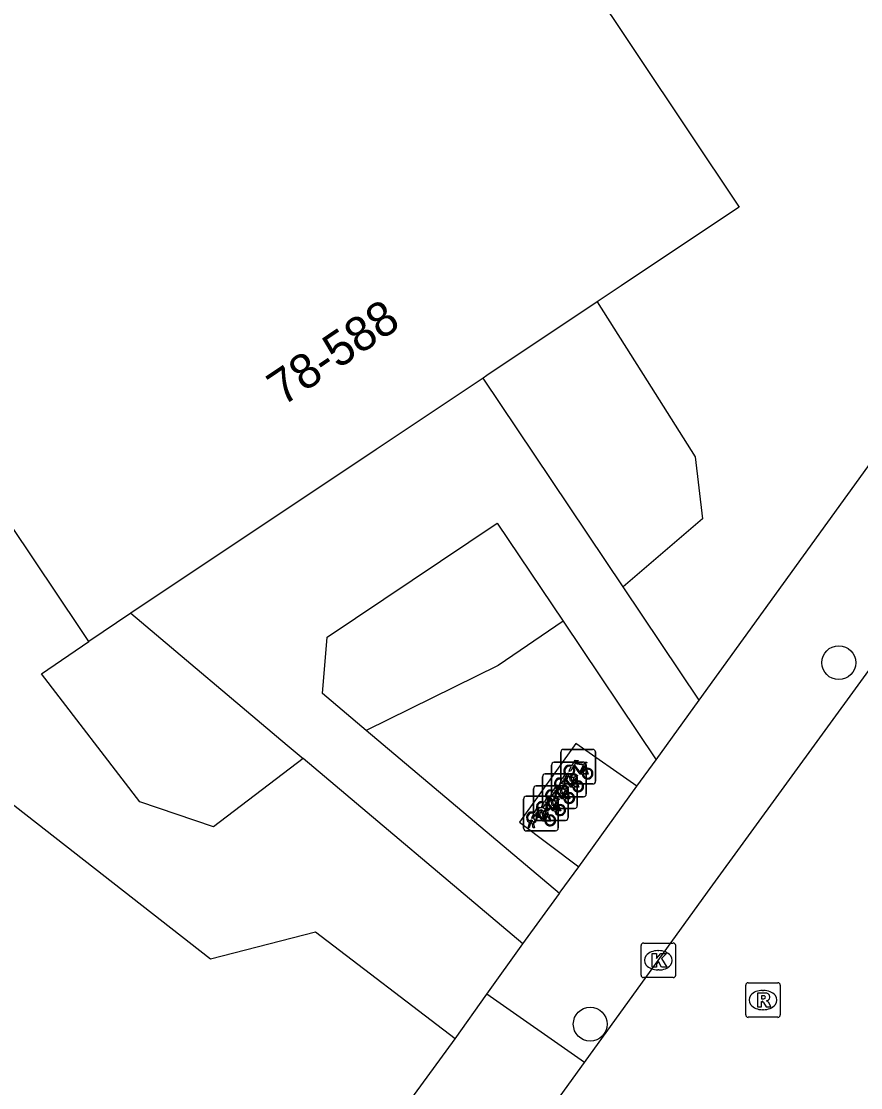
# Model space of a CAD drawing. Extents: x 159675 to 160530, y 382179 to 382901.
# Drawn here: x 160010.64 to 160034.9, y 382494.35 to 382525.17 of the extents above; entities that cross this region are included whole.
import ezdxf

# ---------------------------------------------------------------- set-up
doc = ezdxf.new("R2010")
doc.units = 0
for name, color, linetype in [('IMGEO_Boom', 7, 'Continuous'), ('IMGEO_Fietsenrek', 7, 'Continuous'), ('IMGEO_Groenvoorziening', 7, 'Continuous'), ('IMGEO_Kolk', 7, 'Continuous'), ('IMGEO_Pand', 7, 'Continuous'), ('IMGEO_Pand_nummerreeks', 7, 'Continuous'), ('IMGEO_Rijbaan_lokaal_open', 7, 'Continuous'), ('IMGEO_Rioolput', 7, 'Continuous'), ('IMGEO_Voetpad_open', 7, 'Continuous')]:
    doc.layers.add(name, color=color, linetype=linetype)

msp = doc.modelspace()

# ---------------------------------------------------------------- linework, layer by layer
at = {"layer": 'IMGEO_Boom'}
for centre in [(160034.268, 382506.637), (160027.084, 382496.189)]:
    msp.add_circle(centre, 0.489, dxfattribs=at)
at = {"layer": 'IMGEO_Fietsenrek'}
for p, q in [((160026.237, 382503.206), (160026.237, 382504.047)), ((160026.237, 382504.047), (160026.237, 382503.206)), ((160026.312, 382504.131), (160027.153, 382504.131)), ((160027.153, 382504.131), (160026.312, 382504.131)), ((160027.237, 382504.056), (160027.237, 382503.215)), ((160027.237, 382503.215), (160027.237, 382504.056)), ((160025.967, 382502.833), (160025.967, 382503.674)), ((160025.967, 382503.674), (160025.967, 382502.833)), ((160026.042, 382503.758), (160026.883, 382503.758)), ((160026.883, 382503.758), (160026.042, 382503.758)), ((160026.924, 382503.68), (160026.96, 382503.585)), ((160026.967, 382503.683), (160026.967, 382502.842)), ((160026.967, 382502.842), (160026.967, 382503.683)), ((160025.708, 382502.495), (160025.708, 382503.336)), ((160025.708, 382503.336), (160025.708, 382502.495)), ((160025.783, 382503.42), (160026.624, 382503.42)), ((160026.624, 382503.42), (160025.783, 382503.42)), ((160026.364, 382503.215), (160026.403, 382503.375)), ((160026.433, 382503.363), (160026.398, 382503.215)), ((160026.475, 382503.387), (160026.474, 382503.391)), ((160026.516, 382503.215), (160026.482, 382503.357)), ((160026.506, 382503.398), (160026.507, 382503.391)), ((160026.514, 382503.361), (160026.549, 382503.215)), ((160026.708, 382503.345), (160026.708, 382502.504)), ((160026.708, 382502.504), (160026.708, 382503.345)), ((160025.52, 382503.077), (160026.361, 382503.077)), ((160026.361, 382503.077), (160025.52, 382503.077)), ((160026.236, 382503.025), (160026.237, 382503.018)), ((160027.162, 382503.131), (160026.321, 382503.131)), ((160026.321, 382503.131), (160027.162, 382503.131)), ((160026.398, 382503.215), (160026.364, 382503.215)), ((160026.549, 382503.215), (160026.516, 382503.215)), ((160026.654, 382503.307), (160026.69, 382503.212)), ((160025.233, 382502.776), (160026.074, 382502.776)), ((160026.074, 382502.776), (160025.233, 382502.776)), ((160025.445, 382502.152), (160025.445, 382502.993)), ((160025.445, 382502.993), (160025.445, 382502.152)), ((160026.892, 382502.758), (160026.051, 382502.758)), ((160026.051, 382502.758), (160026.892, 382502.758)), ((160026.094, 382502.842), (160026.133, 382503.002)), ((160026.128, 382502.842), (160026.094, 382502.842)), ((160026.163, 382502.99), (160026.128, 382502.842)), ((160026.205, 382503.014), (160026.204, 382503.018)), ((160026.246, 382502.842), (160026.212, 382502.984)), ((160026.244, 382502.988), (160026.279, 382502.842)), ((160026.279, 382502.842), (160026.246, 382502.842)), ((160026.395, 382502.969), (160026.431, 382502.874)), ((160026.445, 382503.002), (160026.445, 382502.161)), ((160026.445, 382502.161), (160026.445, 382503.002)), ((160025.158, 382501.851), (160025.158, 382502.692)), ((160025.158, 382502.692), (160025.158, 382501.851)), ((160026.633, 382502.42), (160025.792, 382502.42)), ((160025.792, 382502.42), (160026.633, 382502.42)), ((160025.835, 382502.504), (160025.874, 382502.664)), ((160025.869, 382502.504), (160025.835, 382502.504)), ((160025.904, 382502.652), (160025.869, 382502.504)), ((160025.946, 382502.676), (160025.945, 382502.68)), ((160025.987, 382502.504), (160025.953, 382502.646)), ((160025.977, 382502.687), (160025.978, 382502.68)), ((160025.985, 382502.65), (160026.02, 382502.504)), ((160026.02, 382502.504), (160025.987, 382502.504)), ((160026.132, 382502.626), (160026.168, 382502.531)), ((160026.158, 382502.701), (160026.158, 382501.86)), ((160026.158, 382501.86), (160026.158, 382502.701)), ((160025.572, 382502.161), (160025.611, 382502.321)), ((160025.606, 382502.161), (160025.572, 382502.161)), ((160025.641, 382502.309), (160025.606, 382502.161)), ((160025.683, 382502.333), (160025.682, 382502.337)), ((160025.724, 382502.161), (160025.69, 382502.303)), ((160025.714, 382502.344), (160025.715, 382502.337)), ((160025.722, 382502.307), (160025.757, 382502.161)), ((160025.757, 382502.161), (160025.724, 382502.161)), ((160025.845, 382502.325), (160025.881, 382502.23)), ((160025.285, 382501.86), (160025.324, 382502.02)), ((160025.319, 382501.86), (160025.285, 382501.86)), ((160025.354, 382502.008), (160025.319, 382501.86)), ((160025.396, 382502.032), (160025.395, 382502.036)), ((160025.437, 382501.86), (160025.403, 382502.002)), ((160025.427, 382502.043), (160025.428, 382502.036)), ((160025.435, 382502.006), (160025.47, 382501.86)), ((160025.47, 382501.86), (160025.437, 382501.86)), ((160026.37, 382502.077), (160025.529, 382502.077)), ((160025.529, 382502.077), (160026.37, 382502.077)), ((160026.083, 382501.776), (160025.242, 382501.776)), ((160025.242, 382501.776), (160026.083, 382501.776))]:
    msp.add_line(p, q, dxfattribs=at)
for points in [[(160026.55, 382503.657), (160026.645, 382503.821), (160026.731, 382503.807), (160026.733, 382503.798), (160026.677, 382503.787), (160026.65, 382503.742), (160026.906, 382503.701)], [(160026.846, 382503.413), (160026.796, 382503.413), (160026.605, 382503.664), (160026.586, 382503.632)], [(160026.893, 382503.676), (160026.636, 382503.717), (160026.619, 382503.688), (160026.786, 382503.468), (160026.893, 382503.676)], [(160026.941, 382503.578), (160026.911, 382503.655), (160026.802, 382503.437), (160026.845, 382503.437)], [(160026.906, 382503.701), (160026.931, 382503.75), (160026.925, 382503.754), (160026.902, 382503.758), (160026.89, 382503.765), (160026.889, 382503.768), (160026.891, 382503.773), (160026.986, 382503.758), (160026.988, 382503.748), (160026.978, 382503.735), (160026.966, 382503.729), (160026.952, 382503.735), (160026.924, 382503.68)], [(160026.28, 382503.284), (160026.375, 382503.448), (160026.461, 382503.434), (160026.463, 382503.425), (160026.407, 382503.414), (160026.38, 382503.369), (160026.636, 382503.328)], [(160026.623, 382503.303), (160026.366, 382503.344), (160026.349, 382503.315), (160026.516, 382503.095), (160026.623, 382503.303)], [(160026.571, 382503.605), (160026.519, 382503.515), (160026.479, 382503.49), (160026.48, 382503.537), (160026.535, 382503.631)], [(160026.636, 382503.328), (160026.661, 382503.377), (160026.655, 382503.381), (160026.632, 382503.385), (160026.62, 382503.392), (160026.619, 382503.395), (160026.621, 382503.4), (160026.716, 382503.385), (160026.718, 382503.375), (160026.708, 382503.362), (160026.696, 382503.356), (160026.682, 382503.362), (160026.654, 382503.307)], [(160026.875, 382503.437), (160026.995, 382503.436), (160026.951, 382503.55)], [(160026.971, 382503.557), (160027.026, 382503.412), (160026.876, 382503.412)], [(160026.021, 382502.946), (160026.116, 382503.11), (160026.202, 382503.096), (160026.204, 382503.087), (160026.148, 382503.076), (160026.121, 382503.031), (160026.377, 382502.99)], [(160026.301, 382503.232), (160026.249, 382503.142), (160026.209, 382503.117), (160026.21, 382503.164), (160026.265, 382503.258)], [(160026.576, 382503.04), (160026.526, 382503.04), (160026.335, 382503.291), (160026.316, 382503.259)], [(160026.377, 382502.99), (160026.402, 382503.039), (160026.396, 382503.043), (160026.373, 382503.047), (160026.361, 382503.054), (160026.36, 382503.057), (160026.362, 382503.062), (160026.457, 382503.047), (160026.459, 382503.037), (160026.449, 382503.024), (160026.437, 382503.018), (160026.423, 382503.024), (160026.395, 382502.969)], [(160026.671, 382503.205), (160026.641, 382503.282), (160026.532, 382503.064), (160026.575, 382503.064)], [(160026.605, 382503.064), (160026.725, 382503.063), (160026.681, 382503.177)], [(160026.701, 382503.184), (160026.756, 382503.039), (160026.606, 382503.039)], [(160025.758, 382502.603), (160025.853, 382502.767), (160025.939, 382502.753), (160025.941, 382502.744), (160025.885, 382502.733), (160025.858, 382502.688), (160026.114, 382502.647)], [(160026.042, 382502.894), (160025.99, 382502.804), (160025.95, 382502.779), (160025.951, 382502.826), (160026.006, 382502.92)], [(160026.317, 382502.702), (160026.267, 382502.702), (160026.076, 382502.953), (160026.057, 382502.921)], [(160026.364, 382502.965), (160026.107, 382503.006), (160026.09, 382502.977), (160026.257, 382502.757), (160026.364, 382502.965)], [(160026.114, 382502.647), (160026.139, 382502.696), (160026.133, 382502.7), (160026.11, 382502.704), (160026.098, 382502.711), (160026.097, 382502.714), (160026.099, 382502.719), (160026.194, 382502.704), (160026.196, 382502.694), (160026.186, 382502.681), (160026.174, 382502.675), (160026.16, 382502.681), (160026.132, 382502.626)], [(160026.412, 382502.867), (160026.382, 382502.944), (160026.273, 382502.726), (160026.316, 382502.726)], [(160026.346, 382502.726), (160026.466, 382502.725), (160026.422, 382502.839)], [(160026.442, 382502.846), (160026.497, 382502.701), (160026.347, 382502.701)], [(160025.471, 382502.302), (160025.566, 382502.466), (160025.652, 382502.452), (160025.654, 382502.443), (160025.598, 382502.432), (160025.571, 382502.387), (160025.827, 382502.346)], [(160025.779, 382502.551), (160025.727, 382502.461), (160025.687, 382502.436), (160025.688, 382502.483), (160025.743, 382502.577)], [(160026.054, 382502.359), (160026.004, 382502.359), (160025.813, 382502.61), (160025.794, 382502.578)], [(160025.827, 382502.346), (160025.852, 382502.395), (160025.846, 382502.399), (160025.823, 382502.403), (160025.811, 382502.41), (160025.81, 382502.413), (160025.812, 382502.418), (160025.907, 382502.403), (160025.909, 382502.393), (160025.899, 382502.38), (160025.887, 382502.374), (160025.873, 382502.38), (160025.845, 382502.325)], [(160026.101, 382502.622), (160025.844, 382502.663), (160025.827, 382502.634), (160025.994, 382502.414), (160026.101, 382502.622)], [(160026.149, 382502.524), (160026.119, 382502.601), (160026.01, 382502.383), (160026.053, 382502.383)], [(160026.083, 382502.383), (160026.203, 382502.382), (160026.159, 382502.496)], [(160026.179, 382502.503), (160026.234, 382502.358), (160026.084, 382502.358)], [(160025.492, 382502.25), (160025.44, 382502.16), (160025.4, 382502.135), (160025.401, 382502.182), (160025.456, 382502.276)], [(160025.767, 382502.058), (160025.717, 382502.058), (160025.526, 382502.309), (160025.507, 382502.277)], [(160025.814, 382502.321), (160025.557, 382502.362), (160025.54, 382502.333), (160025.707, 382502.113), (160025.814, 382502.321)], [(160025.862, 382502.223), (160025.832, 382502.3), (160025.723, 382502.082), (160025.766, 382502.082)], [(160025.796, 382502.082), (160025.916, 382502.081), (160025.872, 382502.195)], [(160025.892, 382502.202), (160025.947, 382502.057), (160025.797, 382502.057)]]:
    msp.add_lwpolyline(points, dxfattribs=at)
for centre, radius, start, end in [((160026.315, 382504.053), 0.0779, 92.4484, 184.2845), ((160026.315, 382504.053), 0.0779, 92.4484, 184.2845), ((160027.159, 382504.053), 0.0779, 2.4484, 94.2845), ((160027.159, 382504.053), 0.0779, 2.4484, 94.2845), ((160026.045, 382503.68), 0.0779, 92.4484, 184.2845), ((160026.045, 382503.68), 0.0779, 92.4484, 184.2845), ((160026.477, 382503.516), 0.159, 62.6766, 242.1369), ((160026.477, 382503.516), 0.129, 63.3192, 238.903), ((160026.889, 382503.68), 0.0779, 2.4484, 94.2845), ((160026.889, 382503.68), 0.0779, 2.4484, 94.2845), ((160025.786, 382503.342), 0.0779, 92.4484, 184.2845), ((160025.786, 382503.342), 0.0779, 92.4484, 184.2845), ((160026.457, 382503.387), 0.0499, 12.8025, 158.6934), ((160026.477, 382503.516), 0.159, 253.9967, 271.7867), ((160026.457, 382503.387), 0.0174, 12.8025, 163.4502), ((160026.477, 382503.516), 0.129, 253.415, 269.0204), ((160026.477, 382503.516), 0.129, 283.6043, 43.4302), ((160026.477, 382503.516), 0.159, 283.5766, 46.6042), ((160026.63, 382503.342), 0.0779, 2.4484, 94.2845), ((160026.63, 382503.342), 0.0779, 2.4484, 94.2845), ((160027.004, 382503.432), 0.159, 113.3408, 178.3217), ((160027.004, 382503.432), 0.159, 187.0065, 105.7708), ((160027.004, 382503.432), 0.129, 113.923, 177.9556), ((160027.004, 382503.432), 0.129, 188.6715, 104.5883), ((160025.523, 382502.999), 0.0779, 92.4484, 184.2845), ((160025.523, 382502.999), 0.0779, 92.4484, 184.2845), ((160026.207, 382503.143), 0.159, 62.6766, 242.1369), ((160026.207, 382503.143), 0.129, 63.3192, 238.903), ((160026.187, 382503.014), 0.0499, 12.8025, 158.6934), ((160026.187, 382503.014), 0.0174, 12.8025, 163.4502), ((160026.207, 382503.143), 0.129, 283.6043, 43.4302), ((160026.315, 382503.209), 0.0779, 182.4484, 274.2845), ((160026.315, 382503.209), 0.0779, 182.4484, 274.2845), ((160026.207, 382503.143), 0.159, 283.5766, 46.6042), ((160026.367, 382502.999), 0.0779, 2.4484, 94.2845), ((160026.367, 382502.999), 0.0779, 2.4484, 94.2845), ((160026.734, 382503.059), 0.159, 113.3408, 178.3217), ((160026.734, 382503.059), 0.159, 187.0065, 105.7708), ((160026.734, 382503.059), 0.129, 113.923, 177.9556), ((160026.734, 382503.059), 0.129, 188.6715, 104.5883), ((160027.159, 382503.209), 0.0779, 272.4484, 4.2845), ((160027.159, 382503.209), 0.0779, 272.4484, 4.2845), ((160025.236, 382502.698), 0.0779, 92.4484, 184.2845), ((160025.236, 382502.698), 0.0779, 92.4484, 184.2845), ((160025.948, 382502.805), 0.159, 62.6766, 242.1369), ((160025.948, 382502.805), 0.129, 63.3192, 238.903), ((160025.928, 382502.676), 0.0499, 12.8025, 158.6934), ((160026.045, 382502.836), 0.0779, 182.4484, 274.2845), ((160026.045, 382502.836), 0.0779, 182.4484, 274.2845), ((160025.948, 382502.805), 0.129, 283.6043, 43.4302), ((160025.948, 382502.805), 0.159, 283.5766, 46.6042), ((160026.08, 382502.698), 0.0779, 2.4484, 94.2845), ((160026.08, 382502.698), 0.0779, 2.4484, 94.2845), ((160026.207, 382503.143), 0.159, 253.9967, 271.7867), ((160026.207, 382503.143), 0.129, 253.415, 269.0204), ((160026.475, 382502.721), 0.159, 113.3408, 178.3217), ((160026.475, 382502.721), 0.159, 187.0065, 105.7708), ((160026.475, 382502.721), 0.129, 113.923, 177.9556), ((160026.475, 382502.721), 0.129, 188.6715, 104.5883), ((160026.889, 382502.836), 0.0779, 272.4484, 4.2845), ((160026.889, 382502.836), 0.0779, 272.4484, 4.2845), ((160025.685, 382502.462), 0.159, 62.6766, 242.1369), ((160025.685, 382502.462), 0.129, 63.3192, 238.903), ((160025.786, 382502.498), 0.0779, 182.4484, 274.2845), ((160025.786, 382502.498), 0.0779, 182.4484, 274.2845), ((160025.685, 382502.462), 0.129, 283.6043, 43.4302), ((160025.685, 382502.462), 0.159, 283.5766, 46.6042), ((160025.948, 382502.805), 0.159, 253.9967, 271.7867), ((160025.928, 382502.676), 0.0174, 12.8025, 163.4502), ((160025.948, 382502.805), 0.129, 253.415, 269.0204), ((160026.212, 382502.378), 0.159, 113.3408, 178.3217), ((160026.212, 382502.378), 0.159, 187.0065, 105.7708), ((160026.212, 382502.378), 0.129, 113.923, 177.9556), ((160026.212, 382502.378), 0.129, 188.6715, 104.5883), ((160026.63, 382502.498), 0.0779, 272.4484, 4.2845), ((160026.63, 382502.498), 0.0779, 272.4484, 4.2845), ((160025.398, 382502.161), 0.159, 62.6766, 242.1369), ((160025.398, 382502.161), 0.129, 63.3192, 238.903), ((160025.398, 382502.161), 0.129, 283.6043, 43.4302), ((160025.398, 382502.161), 0.159, 283.5766, 46.6042), ((160025.523, 382502.155), 0.0779, 182.4484, 274.2845), ((160025.523, 382502.155), 0.0779, 182.4484, 274.2845), ((160025.665, 382502.333), 0.0499, 12.8025, 158.6934), ((160025.685, 382502.462), 0.159, 253.9967, 271.7867), ((160025.665, 382502.333), 0.0174, 12.8025, 163.4502), ((160025.685, 382502.462), 0.129, 253.415, 269.0204), ((160025.925, 382502.077), 0.159, 113.3408, 178.3217), ((160025.925, 382502.077), 0.159, 187.0065, 105.7708), ((160025.925, 382502.077), 0.129, 113.923, 177.9556), ((160025.925, 382502.077), 0.129, 188.6715, 104.5883), ((160026.367, 382502.155), 0.0779, 272.4484, 4.2845), ((160026.367, 382502.155), 0.0779, 272.4484, 4.2845), ((160025.236, 382501.854), 0.0779, 182.4484, 274.2845), ((160025.236, 382501.854), 0.0779, 182.4484, 274.2845), ((160025.378, 382502.032), 0.0499, 12.8025, 158.6934), ((160025.398, 382502.161), 0.159, 253.9967, 271.7867), ((160025.378, 382502.032), 0.0174, 12.8025, 163.4502), ((160025.398, 382502.161), 0.129, 253.415, 269.0204), ((160026.08, 382501.854), 0.0779, 272.4484, 4.2845), ((160026.08, 382501.854), 0.0779, 272.4484, 4.2845)]:
    msp.add_arc(centre, radius, start, end, dxfattribs=at)
at = {"layer": 'IMGEO_Groenvoorziening'}
for points in [[(160027.284, 382517.066), (160028.729, 382514.78), (160030.117, 382512.584), (160030.328, 382510.79), (160028.033, 382508.833)], [(160026.299, 382507.836), (160024.423, 382506.553), (160020.61, 382504.681)], [(160018.782, 382503.868), (160016.198, 382501.889), (160014.065, 382502.61), (160011.22, 382506.317), (160012.588, 382507.249)]]:
    msp.add_lwpolyline(points, dxfattribs=at)
at = {"layer": 'IMGEO_Kolk'}
for p, q in [((160028.552, 382497.608), (160028.552, 382498.46)), ((160028.627, 382498.534), (160029.479, 382498.534)), ((160029.553, 382498.46), (160029.553, 382497.608)), ((160029.04, 382498.314), (160029.065, 382498.314)), ((160029.479, 382497.534), (160028.627, 382497.534)), ((160029.063, 382497.754), (160029.038, 382497.754))]:
    msp.add_line(p, q, dxfattribs=at)
for points in [[(160028.552, 382497.608), (160028.552, 382498.46)], [(160028.627, 382498.534), (160029.479, 382498.534)], [(160029.553, 382498.46), (160029.553, 382497.608)], [(160028.873, 382498.234), (160028.996, 382498.234), (160028.996, 382498.083), (160029.126, 382498.234), (160029.29, 382498.234), (160029.144, 382498.083), (160029.297, 382497.834), (160029.145, 382497.834), (160029.06, 382497.998), (160028.996, 382497.931), (160028.996, 382497.834), (160028.873, 382497.834), (160028.873, 382498.234)], [(160029.479, 382497.534), (160028.627, 382497.534)]]:
    msp.add_lwpolyline(points, dxfattribs=at)
for centre, start, end in [((160028.629, 382498.458), 91.552, 178.448), ((160028.629, 382498.458), 91.552, 178.448), ((160029.477, 382498.458), 1.552, 88.448), ((160029.477, 382498.458), 1.552, 88.448), ((160028.629, 382497.61), 181.552, 268.448), ((160028.629, 382497.61), 181.552, 268.448), ((160029.477, 382497.61), 271.552, 358.448), ((160029.477, 382497.61), 271.552, 358.448)]:
    msp.add_arc(centre, 0.0765, start, end, dxfattribs=at)
for centre, major_axis, ratio, start_param, end_param in [((160029.039, 382498.034), (-0.387, 0.002), 0.722429, 4.712389, 7.853982), ((160029.064, 382498.034), (-0.39, 0.002), 0.717154, 1.570796, 4.712389)]:
    msp.add_ellipse(centre, major_axis=major_axis, ratio=ratio, start_param=start_param, end_param=end_param, dxfattribs=at)
at = {"layer": 'IMGEO_Pand'}
for points in [[(160025.451, 382528.695), (160031.388, 382519.807), (160030.964, 382519.524), (160027.973, 382517.526), (160027.284, 382517.066)], [(160012.588, 382507.249), (160012.341, 382507.62), (160010.346, 382510.606), (160005.961, 382517.17)], [(160027.284, 382517.066), (160024.098, 382514.938), (160023.988, 382514.864)], [(160023.988, 382514.864), (160020.899, 382512.801), (160013.807, 382508.064)], [(160013.807, 382508.064), (160012.588, 382507.249)]]:
    msp.add_lwpolyline(points, dxfattribs=at)
at = {"layer": 'IMGEO_Rijbaan_lokaal_open'}
for points in [[(160026.917, 382495.079), (160030.477, 382500), (160040.526, 382513.809), (160046.433, 382521.888), (160047.551, 382523.358)], [(160028.033, 382508.833), (160025.974, 382511.903), (160023.988, 382514.864)], [(160020.61, 382504.681), (160019.344, 382505.749), (160019.484, 382507.37), (160024.392, 382510.673), (160026.299, 382507.836)], [(160023.178, 382495.76), (160019.147, 382498.852), (160016.108, 382498.067), (160000.39, 382510.343)], [(160030.233, 382505.553), (160028.033, 382508.833)], [(160013.807, 382508.064), (160018.323, 382504.255), (160018.782, 382503.868)], [(160026.299, 382507.836), (160028.99, 382503.833)], [(160028.99, 382503.833), (160030.233, 382505.553)], [(160026.197, 382499.969), (160020.61, 382504.681)], [(160025.139, 382498.506), (160018.782, 382503.868)], [(160025.139, 382498.506), (160026.197, 382499.969)], [(160019.623, 382490.895), (160023.178, 382495.76)], [(160020.333, 382485.978), (160026.917, 382495.079)]]:
    msp.add_lwpolyline(points, dxfattribs=at)
at = {"layer": 'IMGEO_Rioolput'}
for p, q in [((160031.577, 382496.46), (160031.577, 382497.312)), ((160031.652, 382497.386), (160032.504, 382497.386)), ((160032.578, 382497.312), (160032.578, 382496.46)), ((160032.065, 382497.166), (160032.09, 382497.166)), ((160032.088, 382496.606), (160032.063, 382496.606)), ((160032.504, 382496.386), (160031.652, 382496.386))]:
    msp.add_line(p, q, dxfattribs=at)
for points in [[(160031.577, 382496.46), (160031.577, 382497.312)], [(160031.652, 382497.386), (160032.504, 382497.386)], [(160032.578, 382497.312), (160032.578, 382496.46)], [(160032.166, 382497.084), (160031.914, 382497.086), (160031.914, 382496.686)], [(160032.092, 382497.005), (160032.038, 382497.005), (160032.038, 382496.924)], [(160032.038, 382496.924), (160032.09, 382496.924)], [(160031.914, 382496.686), (160032.038, 382496.686), (160032.038, 382496.848), (160032.049, 382496.848)], [(160032.096, 382496.819), (160032.167, 382496.686), (160032.307, 382496.686), (160032.242, 382496.812)], [(160032.504, 382496.386), (160031.652, 382496.386)]]:
    msp.add_lwpolyline(points, dxfattribs=at)
for centre, radius, start, end in [((160031.654, 382497.31), 0.0765, 91.552, 178.448), ((160031.654, 382497.31), 0.0765, 91.552, 178.448), ((160032.502, 382497.31), 0.0765, 1.552, 88.448), ((160032.502, 382497.31), 0.0765, 1.552, 88.448), ((160032.074, 382497.113), 0.19, 274.7715, 282.9687), ((160032.098, 382496.909), 0.0964, 77.0061, 93.1865), ((160032.112, 382496.966), 0.0378, 276.6634, 79.6772), ((160032.165, 382496.974), 0.109, 350.3612, 89.416), ((160032.163, 382496.974), 0.112, 277.5842, 350.9817), ((160032.147, 382496.759), 0.108, 29.5134, 73.7905), ((160032.048, 382496.795), 0.0533, 26.0293, 88.6989), ((160031.654, 382496.462), 0.0765, 181.552, 268.448), ((160031.654, 382496.462), 0.0765, 181.552, 268.448), ((160032.502, 382496.462), 0.0765, 271.552, 358.448), ((160032.502, 382496.462), 0.0765, 271.552, 358.448)]:
    msp.add_arc(centre, radius, start, end, dxfattribs=at)
for centre, major_axis, ratio, start_param, end_param in [((160032.064, 382496.886), (-0.387, 0.002), 0.722429, 4.712389, 7.853982), ((160032.089, 382496.886), (-0.39, 0.002), 0.717154, 1.570796, 4.712389)]:
    msp.add_ellipse(centre, major_axis=major_axis, ratio=ratio, start_param=start_param, end_param=end_param, dxfattribs=at)
at = {"layer": 'IMGEO_Voetpad_open'}
for points in [[(160030.233, 382505.553), (160043.699, 382524.182), (160046.298, 382527.781)], [(160028.435, 382503.065), (160026.667, 382504.304), (160025.037, 382502.028), (160026.75, 382500.735)], [(160028.435, 382503.065), (160028.99, 382503.833)], [(160026.75, 382500.735), (160028.435, 382503.065)], [(160026.197, 382499.969), (160026.219, 382500), (160026.75, 382500.735)], [(160024.091, 382497.056), (160025.139, 382498.506)], [(160023.178, 382495.76), (160024.091, 382497.056)], [(160026.917, 382495.079), (160024.091, 382497.056)]]:
    msp.add_lwpolyline(points, dxfattribs=at)

# ---------------------------------------------------------------- texts
at = {"layer": 'IMGEO_Pand_nummerreeks'}
msp.add_text('78-588', height=1, rotation=33.9707, dxfattribs=at).set_placement((160018.195, 382514.035))

doc.saveas('drawing.dxf')
